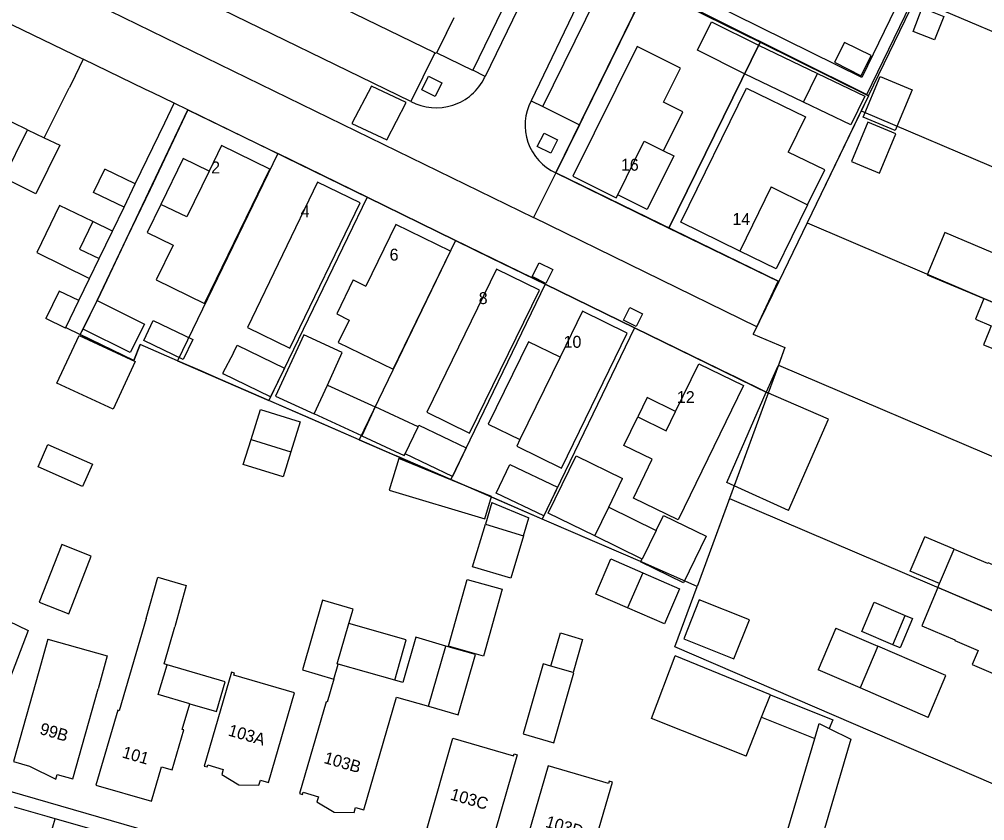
# Model space of a CAD drawing. Extents: x 194485 to 197793, y 468269 to 470822.
# Drawn here: x 197019.3 to 197116.4, y 469396.5 to 469477 of the extents above; entities that cross this region are included whole.
import ezdxf

# ---------------------------------------------------------------- set-up
doc = ezdxf.new("R2010")
doc.units = 0
for name, color, linetype in [('BAG standplaatsen grensvlak', 7, 'Continuous'), ('BAG standplaatsen grensvlak LR', 7, 'Continuous'), ('BAG standplaatsen kenmerkpunt', 7, 'Continuous'), ('BGT grensvlak gebouwinstallatie plus 1', 7, 'Continuous'), ('BGT grensvlak overig bouwwerk uitbreiding populatie', 7, 'Continuous'), ('BGT grensvlak pand op maaiveld', 7, 'Continuous'), ('BGT grensvlak pand op maaiveld LR', 7, 'Continuous'), ('BGT grensvlak wegdeel', 7, 'Continuous'), ('BGT tekst huisnummerreeks', 7, 'Continuous'), ('GEM grensvlak WOZ_BRK percelen', 7, 'Continuous')]:
    doc.layers.add(name, color=color, linetype=linetype)

msp = doc.modelspace()

# ---------------------------------------------------------------- linework, layer by layer
at = {"layer": 'BAG standplaatsen grensvlak'}
for p, q in [((197073.239, 469461.554), (197082.424, 469480.299)), ((197082.424, 469480.299), (197093.762, 469474.694)), ((197093.762, 469474.694), (197104.67, 469469.301)), ((197104.67, 469469.301), (197095.644, 469450.646)), ((197036.239, 469467.901), (197032.432, 469459.901)), ((197036.239, 469467.901), (197045.266, 469463.497)), ((197045.266, 469463.497), (197054.254, 469459.113)), ((197073.239, 469461.554), (197084.611, 469456.018)), ((197032.432, 469459.901), (197030.113, 469455.029)), ((197054.254, 469459.113), (197063.153, 469454.773)), ((197084.611, 469456.018), (197095.644, 469450.646)), ((197030.113, 469455.029), (197027.795, 469450.158)), ((197027.795, 469450.158), (197027.116, 469448.732)), ((197072.175, 469450.371), (197081.147, 469445.995)), ((197027.116, 469448.732), (197025.418, 469445.315)), ((197025.418, 469445.315), (197028.49, 469443.822)), ((197081.147, 469445.995), (197091.055, 469441.162)), ((197030.805, 469442.698), (197031.441, 469444.319)), ((197035.197, 469442.686), (197031.441, 469444.319)), ((197028.49, 469443.822), (197030.805, 469442.698)), ((197037.707, 469441.595), (197035.197, 469442.686)), ((197039.511, 469440.811), (197037.707, 469441.595)), ((197044.376, 469438.697), (197039.511, 469440.811)), ((197094.584, 469439.44), (197091.055, 469441.162)), ((197094.584, 469439.44), (197087.442, 469420.007)), ((197048.089, 469437.083), (197044.376, 469438.697)), ((197053.463, 469434.748), (197048.089, 469437.083)), ((197056.853, 469433.275), (197053.463, 469434.748)), ((197057.332, 469433.067), (197056.853, 469433.275)), ((197062.682, 469430.75), (197057.332, 469433.067)), ((197066.484, 469429.104), (197062.682, 469430.75)), ((197071.849, 469426.78), (197066.484, 469429.104)), ((197075.693, 469425.116), (197071.849, 469426.78)), ((197081.975, 469422.396), (197075.693, 469425.116)), ((197087.442, 469420.007), (197081.975, 469422.396))]:
    msp.add_line(p, q, dxfattribs=at)
msp.add_lwpolyline([(197063.153, 469454.773), (197066.768, 469453.009), (197072.175, 469450.371)], dxfattribs=at)
at = {"layer": 'BAG standplaatsen grensvlak LR'}
for p, q in [((197084.611, 469456.018), (197093.762, 469474.694)), ((197045.266, 469463.497), (197035.197, 469442.686)), ((197054.254, 469459.113), (197044.376, 469438.697)), ((197063.153, 469454.773), (197053.463, 469434.748)), ((197072.175, 469450.371), (197062.682, 469430.75)), ((197081.147, 469445.995), (197071.849, 469426.78))]:
    msp.add_line(p, q, dxfattribs=at)
at = {"layer": 'BGT grensvlak gebouwinstallatie plus 1'}
for p, q in [((197093.615, 469474.394), (197099.53, 469471.556)), ((197098.143, 469468.672), (197092.19, 469471.528)), ((197023.343, 469458.279), (197021.044, 469453.548)), ((197026.671, 469456.662), (197023.343, 469458.279)), ((197021.044, 469453.548), (197026.355, 469450.966)), ((197026.355, 469450.966), (197027.312, 469452.947)), ((197047.908, 469445.291), (197045.062, 469439.111)), ((197051.765, 469443.515), (197047.908, 469445.291)), ((197050.259, 469440.245), (197051.765, 469443.515)), ((197045.062, 469439.111), (197048.919, 469437.335)), ((197059.377, 469436.047), (197055.055, 469438.037)), ((197046.589, 469433.532), (197045.808, 469431.016)), ((197066.768, 469429.031), (197057.436, 469432.852)), ((197066.812, 469428.446), (197066.15, 469426.254)), ((197066.812, 469428.446), (197070.525, 469426.905)), ((197069.979, 469425.099), (197070.525, 469426.905)), ((197108.861, 469421.531), (197110.324, 469425.001)), ((197113.273, 469423.758), (197110.324, 469425.001)), ((197111.81, 469420.288), (197108.861, 469421.531)), ((197094.821, 469409.107), (197101.069, 469406.607)), ((197093.929, 469406.879), (197099.276, 469404.739)), ((197101.069, 469406.607), (197100.72, 469405.733))]:
    msp.add_line(p, q, dxfattribs=at)
for points in [[(197109.057, 469469.901), (197107.339, 469465.806), (197104.121, 469467.156), (197105.839, 469471.251), (197109.057, 469469.901)], [(197104.59, 469466.646), (197102.958, 469462.695), (197105.79, 469461.525), (197107.422, 469465.476), (197104.59, 469466.646)], [(197021.796, 469465.097), (197023.362, 469464.362), (197020.951, 469459.467), (197017.72, 469461.058)], [(197084.049, 469463.787), (197085.081, 469463.275), (197082.412, 469457.894), (197079.456, 469459.361)], [(197038.369, 469461.733), (197035.765, 469463.003), (197033.522, 469458.402)], [(197098.547, 469458.366), (197095.388, 469451.919), (197091.73, 469453.711)], [(197025.29, 469445.224), (197030.94, 469442.595), (197028.71, 469437.803), (197023.06, 469440.432), (197025.29, 469445.224)], [(197073.665, 469443.044), (197070.474, 469444.6), (197066.433, 469436.313), (197069.624, 469434.757)], [(197085.279, 469437.586), (197082.421, 469438.98), (197081.48, 469437.05)], [(197045.808, 469431.016), (197041.808, 469432.258), (197042.589, 469434.774)], [(197053.715, 469435.127), (197057.99, 469433.158), (197058.078, 469433.341)], [(197057.436, 469432.852), (197056.483, 469429.671), (197066.097, 469426.79), (197066.768, 469429.031)], [(197083.308, 469425.636), (197084.045, 469427.144), (197088.346, 469425.044), (197086.06, 469420.363), (197081.759, 469422.463), (197081.904, 469422.761)], [(197081.982, 469421.374), (197085.677, 469419.77), (197084.149, 469416.249), (197080.454, 469417.852)], [(197067.847, 469419.723), (197065.947, 469413.002), (197062.43, 469413.996), (197064.33, 469420.717), (197067.847, 469419.723)], [(197108.356, 469417.094), (197109.1, 469416.78), (197107.856, 469413.832), (197107.112, 469414.146)], [(197057.045, 469410.575), (197058.196, 469414.636), (197052.425, 469416.273)], [(197072.721, 469411.999), (197073.69, 469415.332), (197075.93, 469414.681), (197074.961, 469411.348)], [(197036.423, 469408.207), (197039.112, 469407.423), (197039.987, 469410.423), (197034.145, 469412.127)]]:
    msp.add_lwpolyline(points, dxfattribs=at)
at = {"layer": 'BGT grensvlak overig bouwwerk uitbreiding populatie'}
for p, q in [((197100.274, 469461.879), (197096.603, 469463.655)), ((197026.758, 469459.598), (197027.889, 469461.939)), ((197030.95, 469460.46), (197027.889, 469461.939)), ((197038.369, 469461.733), (197036.125, 469457.133)), ((197098.547, 469458.366), (197100.274, 469461.879)), ((197029.819, 469458.119), (197030.95, 469460.46)), ((197094.889, 469460.158), (197091.73, 469453.711)), ((197094.889, 469460.158), (197098.547, 469458.366)), ((197029.819, 469458.119), (197026.758, 469459.598)), ((197036.125, 469457.133), (197033.522, 469458.402)), ((197052.863, 469450.8), (197051.197, 469447.385)), ((197052.863, 469450.8), (197054.122, 469450.186)), ((197051.197, 469447.385), (197052.456, 469446.771)), ((197075.912, 469447.653), (197073.665, 469443.044)), ((197073.665, 469443.044), (197069.624, 469434.757)), ((197084.338, 469435.656), (197085.279, 469437.586)), ((197081.48, 469437.05), (197084.338, 469435.656)), ((197105.23, 469418.413), (197108.356, 469417.094)), ((197107.112, 469414.146), (197108.356, 469417.094))]:
    msp.add_line(p, q, dxfattribs=at)
for points in [[(197110.077, 469478.143), (197112.24, 469477.288), (197111.308, 469474.93), (197109.146, 469475.785), (197110.077, 469478.143)], [(197084.049, 469463.787), (197085.99, 469467.7), (197084.065, 469468.654), (197085.772, 469472.095), (197081.397, 469474.265), (197074.931, 469461.23), (197079.306, 469459.06), (197079.456, 469459.361)], [(197091.73, 469453.711), (197085.803, 469456.615), (197092.403, 469470.085), (197098.33, 469467.181), (197096.603, 469463.655)], [(197079.456, 469459.361), (197082.124, 469464.741), (197084.049, 469463.787)], [(197034.751, 469454.316), (197033.044, 469450.817), (197037.898, 469448.449), (197044.474, 469461.931), (197039.621, 469464.298), (197038.369, 469461.733)], [(197042.224, 469446.034), (197046.502, 469443.964), (197053.558, 469458.547), (197049.28, 469460.617), (197042.224, 469446.034)], [(197033.522, 469458.402), (197032.149, 469455.586), (197034.751, 469454.316)], [(197052.456, 469446.771), (197051.361, 469444.526), (197056.861, 469441.843), (197062.647, 469453.704), (197057.146, 469456.387), (197054.122, 469450.186)], [(197067.261, 469451.892), (197060.247, 469437.512), (197064.561, 469435.407), (197071.575, 469449.788), (197067.261, 469451.892)], [(197069.624, 469434.757), (197069.298, 469434.088), (197073.792, 469431.896), (197080.406, 469445.462), (197075.912, 469447.653)], [(197032.762, 469446.723), (197036.723, 469444.807), (197035.756, 469442.809), (197031.795, 469444.725), (197032.762, 469446.723)], [(197085.279, 469437.586), (197087.614, 469442.377), (197092.109, 469440.186), (197085.528, 469426.69), (197081.034, 469428.881), (197082.935, 469432.78)], [(197082.935, 469432.78), (197080.078, 469434.173), (197081.48, 469437.05)], [(197107.112, 469414.146), (197103.987, 469415.464), (197105.23, 469418.413)]]:
    msp.add_lwpolyline(points, dxfattribs=at)
at = {"layer": 'BGT grensvlak pand op maaiveld'}
for p, q in [((197017.581, 469476.914), (197025.705, 469472.991)), ((197062.251, 469475.609), (197063.009, 469477.174)), ((197062.251, 469475.609), (197061.242, 469473.64)), ((197093.615, 469474.394), (197092.19, 469471.528)), ((197092.19, 469471.528), (197087.462, 469473.879)), ((197025.705, 469472.991), (197024.487, 469470.47)), ((197098.143, 469468.672), (197099.53, 469471.556)), ((197024.487, 469470.47), (197024.312, 469470.109)), ((197021.796, 469465.097), (197024.312, 469470.109)), ((197017.72, 469461.058), (197020.101, 469465.893)), ((197020.101, 469465.893), (197021.796, 469465.097)), ((197028.65, 469455.7), (197026.671, 469456.662)), ((197027.312, 469452.947), (197028.65, 469455.7)), ((197023.96, 469446.024), (197025.272, 469448.723)), ((197025.693, 469445.865), (197027.116, 469448.732)), ((197023.935, 469445.973), (197021.947, 469446.939)), ((197023.935, 469445.973), (197023.96, 469446.024)), ((197040.808, 469443.487), (197039.728, 469441.413)), ((197039.728, 469441.413), (197039.793, 469441.381)), ((197048.919, 469437.335), (197050.259, 469440.245)), ((197050.259, 469440.245), (197055.055, 469438.037)), ((197100.643, 469436.811), (197094.396, 469439.533)), ((197055.055, 469438.037), (197053.715, 469435.127)), ((197053.715, 469435.127), (197048.919, 469437.335)), ((197096.639, 469427.622), (197100.643, 469436.811)), ((197058.078, 469433.341), (197059.377, 469436.047)), ((197042.589, 469434.774), (197046.589, 469433.532)), ((197072.469, 469427.369), (197075.278, 469433.12)), ((197075.278, 469433.12), (197079.95, 469430.838)), ((197078.546, 469427.962), (197079.95, 469430.838)), ((197078.546, 469427.962), (197083.308, 469425.636)), ((197077.142, 469425.087), (197072.469, 469427.369)), ((197066.15, 469426.254), (197069.979, 469425.099)), ((197081.904, 469422.761), (197077.142, 469425.087)), ((197083.308, 469425.636), (197081.904, 469422.761)), ((197111.81, 469420.288), (197113.273, 469423.758)), ((197078.778, 469422.764), (197081.982, 469421.374)), ((197081.982, 469421.374), (197080.454, 469417.852)), ((197111.651, 469419.911), (197111.81, 469420.288)), ((197021.286, 469418.431), (197024.264, 469417.262)), ((197018.151, 469416.563), (197020.166, 469415.575)), ((197101.385, 469415.808), (197099.598, 469411.617)), ((197101.385, 469415.808), (197105.616, 469414.004)), ((197022.161, 469414.706), (197021.247, 469411.445)), ((197022.161, 469414.706), (197028.135, 469413.03)), ((197065.167, 469413.15), (197062.159, 469414.02)), ((197028.135, 469413.03), (197027.206, 469409.72)), ((197057.045, 469410.575), (197051.343, 469412.192)), ((197094.821, 469409.107), (197085.239, 469413.032)), ((197021.247, 469411.445), (197018.711, 469402.399)), ((197074.961, 469411.348), (197072.721, 469411.999)), ((197103.829, 469409.813), (197099.598, 469411.617)), ((197110.656, 469406.838), (197103.829, 469409.813)), ((197093.929, 469406.879), (197094.821, 469409.107)), ((197092.356, 469402.947), (197093.929, 469406.879)), ((197099.276, 469404.739), (197099.717, 469406.233)), ((197099.717, 469406.233), (197100.72, 469405.733))]:
    msp.add_line(p, q, dxfattribs=at)
for points in [[(197061.064, 469473.633), (197051.871, 469478.075), (197051.921, 469478.179)], [(197087.462, 469473.879), (197088.887, 469476.745), (197093.615, 469474.394)], [(197102.248, 469474.659), (197101.245, 469472.687), (197103.94, 469471.318), (197104.929, 469473.36), (197102.248, 469474.659)], [(197061.242, 469473.64), (197061.204, 469473.566), (197061.064, 469473.633)], [(197099.53, 469471.556), (197104.289, 469469.267), (197102.902, 469466.383), (197098.143, 469468.672)], [(197026.671, 469456.662), (197025.333, 469453.909), (197027.312, 469452.947)], [(197120.98, 469451.492), (197121.134, 469451.858), (197112.352, 469455.561), (197110.569, 469451.332), (197116.272, 469448.928)], [(197025.272, 469448.723), (197023.284, 469449.689), (197021.947, 469446.939)], [(197027.116, 469448.732), (197031.862, 469446.374), (197030.439, 469443.508), (197025.693, 469445.865)], [(197116.272, 469448.928), (197115.432, 469446.85), (197117.018, 469446.208), (197116.755, 469445.596)], [(197116.755, 469445.596), (197116.232, 469444.28), (197121.227, 469442.294)], [(197040.808, 469443.487), (197041.182, 469444.264), (197045.943, 469441.936), (197044.554, 469439.053), (197039.793, 469441.381)], [(197090.433, 469430.436), (197094.396, 469439.532), (197094.396, 469439.533)], [(197042.589, 469434.774), (197043.528, 469437.797), (197047.528, 469436.555), (197046.589, 469433.532)], [(197059.377, 469436.047), (197059.463, 469436.226), (197064.225, 469433.94)], [(197022.169, 469434.262), (197026.634, 469432.277), (197025.636, 469430.032), (197021.171, 469432.016), (197022.169, 469434.262)], [(197064.225, 469433.94), (197062.84, 469431.055), (197058.078, 469433.341)], [(197067.237, 469429.373), (197068.614, 469432.262), (197073.398, 469429.981), (197072.021, 469427.092), (197067.237, 469429.373)], [(197096.639, 469427.622), (197091.155, 469430.109), (197090.433, 469430.436)], [(197069.979, 469425.099), (197068.692, 469420.832), (197064.863, 469421.988), (197066.15, 469426.254)], [(197024.264, 469417.262), (197026.523, 469423.047), (197023.554, 469424.212), (197021.286, 469418.431)], [(197113.273, 469423.758), (197116.633, 469422.332), (197116.661, 469422.397), (197119.008, 469421.4), (197119.61, 469422.818), (197126.453, 469419.899), (197124.179, 469414.568)], [(197080.454, 469417.852), (197077.25, 469419.242), (197078.778, 469422.764)], [(197032.046, 469416.8), (197033.209, 469420.944), (197036.051, 469420.112), (197034.936, 469415.959)], [(197111.651, 469419.911), (197110.021, 469416.046), (197113.363, 469414.628), (197113.336, 469414.563), (197115.683, 469413.567), (197115.081, 469412.149), (197121.906, 469409.238), (197124.179, 469414.568)], [(197052.425, 469416.273), (197052.846, 469417.724), (197049.774, 469418.613), (197047.748, 469411.61), (197050.918, 469410.693)], [(197091.134, 469412.721), (197092.691, 469416.64), (197087.651, 469418.643), (197086.093, 469414.724), (197091.134, 469412.721)], [(197032.046, 469416.8), (197029.336, 469407.518), (197029.192, 469407.56), (197026.995, 469400.034), (197032.594, 469398.413), (197033.597, 469401.883), (197034.653, 469401.575), (197035.828, 469405.597), (197035.674, 469405.642), (197036.423, 469408.207)], [(197051.343, 469412.192), (197051.25, 469412.218), (197052.425, 469416.273)], [(197020.166, 469415.575), (197017.018, 469407.405), (197014.395, 469408.692)], [(197034.145, 469412.127), (197033.838, 469412.217), (197034.936, 469415.959)], [(197062.159, 469414.02), (197059.14, 469414.894), (197057.85, 469410.347), (197057.045, 469410.575)], [(197060.424, 469407.971), (197063.423, 469407.111), (197065.167, 469413.15)], [(197110.656, 469406.838), (197112.453, 469411.054), (197105.616, 469414.004)], [(197072.721, 469411.999), (197071.972, 469412.217), (197069.946, 469405.193)], [(197092.356, 469402.947), (197082.841, 469406.75), (197085.239, 469413.032)], [(197036.423, 469408.207), (197033.255, 469409.131), (197034.145, 469412.127)], [(197037.884, 469401.954), (197038.191, 469401.865), (197038.249, 469402.065), (197039.786, 469401.621), (197039.642, 469401.121), (197041.362, 469400.062), (197043.382, 469400.041), (197043.526, 469400.541), (197044.343, 469400.305), (197046.962, 469409.329), (197040.871, 469411.087), (197040.93, 469411.289), (197040.622, 469411.378), (197037.884, 469401.954)], [(197069.946, 469405.193), (197073.018, 469404.3), (197075.044, 469411.324), (197074.961, 469411.348)], [(197050.918, 469410.693), (197050.248, 469408.376), (197050.143, 469408.406), (197047.47, 469399.186)], [(197018.711, 469402.399), (197020.296, 469401.935), (197022.951, 469400.645), (197023.089, 469401.118), (197024.663, 469400.657), (197027.206, 469409.72)], [(197047.47, 469399.186), (197047.762, 469399.101), (197047.825, 469399.318), (197049.362, 469398.874), (197049.218, 469398.374), (197050.938, 469397.315), (197052.958, 469397.294), (197053.102, 469397.794), (197053.919, 469397.558), (197057.205, 469408.894), (197060.424, 469407.971)], [(197100.72, 469405.733), (197102.898, 469404.647), (197099.906, 469394.509), (197096.574, 469395.587), (197099.276, 469404.739)], [(197062.891, 469404.763), (197068.971, 469402.968), (197069.03, 469403.17), (197069.337, 469403.081), (197066.624, 469393.677), (197066.316, 469393.765), (197066.373, 469393.964), (197064.836, 469394.407), (197064.692, 469393.907), (197062.672, 469393.892), (197060.971, 469394.981), (197061.115, 469395.481), (197060.289, 469395.719), (197062.891, 469404.763)], [(197078.918, 469400.347), (197078.61, 469400.436), (197078.544, 469400.21), (197072.468, 469401.977), (197069.855, 469392.968), (197070.669, 469392.731), (197070.526, 469392.24), (197072.251, 469391.189), (197074.276, 469391.164), (197074.414, 469391.642), (197075.924, 469391.203), (197075.87, 469391.016), (197076.178, 469390.927), (197078.918, 469400.347)]]:
    msp.add_lwpolyline(points, dxfattribs=at)
at = {"layer": 'BGT grensvlak pand op maaiveld LR'}
for p, q in [((197020.101, 469465.893), (197008.592, 469471.485)), ((197116.272, 469448.928), (197119.352, 469447.63)), ((197077.142, 469425.087), (197078.546, 469427.962)), ((197124.179, 469414.568), (197111.651, 469419.911)), ((197060.424, 469407.971), (197062.159, 469414.02)), ((197105.616, 469414.004), (197103.829, 469409.813)), ((197050.918, 469410.693), (197051.343, 469412.192))]:
    msp.add_line(p, q, dxfattribs=at)
at = {"layer": 'BGT grensvlak wegdeel'}
for p, q in [((197078.518, 469500), (197064.888, 469471.879)), ((197077.532, 469494.795), (197066.129, 469471.257)), ((197082.181, 469492.567), (197070.75, 469468.804)), ((197058.665, 469468.742), (197019.341, 469487.876)), ((197017.131, 469483.361), (197070.972, 469457.064)), ((197071.928, 469468.223), (197079.333, 469483.335)), ((197075.615, 469466.402), (197082.49, 469480.434)), ((197061.064, 469473.633), (197058.665, 469468.742)), ((197031.985, 469469.956), (197025.705, 469472.991)), ((197066.129, 469471.257), (197064.888, 469471.879)), ((197032.705, 469469.608), (197031.985, 469469.956)), ((197034.866, 469468.564), (197032.705, 469469.608)), ((197033.909, 469466.583), (197034.866, 469468.564)), ((197036.239, 469467.901), (197034.866, 469468.564)), ((197070.75, 469468.804), (197071.928, 469468.223)), ((197027.116, 469448.732), (197036.239, 469467.901)), ((197071.928, 469468.223), (197075.615, 469466.402)), ((197030.95, 469460.46), (197033.909, 469466.583)), ((197075.615, 469466.402), (197073.239, 469461.554)), ((197073.239, 469461.554), (197070.972, 469457.064)), ((197028.65, 469455.7), (197029.819, 469458.119)), ((197093.432, 469446.094), (197070.972, 469457.064)), ((197025.272, 469448.723), (197026.355, 469450.966)), ((197093.087, 469445.361), (197093.432, 469446.094)), ((197073.842, 469383.402), (197000, 469404.69)), ((197022.079, 469396.886), (197018.809, 469397.819)), ((197021.472, 469391.77), (197022.89, 469396.655)), ((197022.89, 469396.655), (197022.079, 469396.886))]:
    msp.add_line(p, q, dxfattribs=at)
for points in [[(197108.042, 469542.529), (197111.283, 469540.966), (197132.755, 469530.372), (197103.994, 469471.142), (197086.13, 469479.975)], [(197082.49, 469480.434), (197104.495, 469469.427), (197134.313, 469530.833), (197133.235, 469531.374), (197133.273, 469531.455), (197111.812, 469542.057)], [(197064.888, 469471.879), (197064.882, 469471.867), (197061.242, 469473.64)], [(197061.108, 469469.243), (197059.745, 469469.92), (197060.422, 469471.283), (197061.785, 469470.607), (197061.108, 469469.243)], [(197066.076, 469471.143), (197066.131, 469471.256), (197066.129, 469471.257)], [(197054.685, 469470.293), (197052.706, 469466.535), (197056.248, 469464.889), (197058.177, 469468.63), (197054.685, 469470.293)], [(197094.396, 469439.533), (197091.016, 469441.181), (197036.239, 469467.901)], [(197072.714, 469463.543), (197071.367, 469464.223), (197072.047, 469465.57), (197073.394, 469464.89), (197072.714, 469463.543)], [(197093.432, 469446.094), (197095.586, 469450.674), (197073.239, 469461.554)], [(197072.922, 469451.838), (197072.244, 469450.463), (197070.869, 469451.142), (197071.548, 469452.517), (197072.922, 469451.838)], [(197080.664, 469448.038), (197081.952, 469447.406), (197081.32, 469446.117), (197080.031, 469446.75), (197080.664, 469448.038)], [(197023.96, 469446.024), (197025.418, 469445.315), (197025.693, 469445.865)], [(197093.087, 469445.361), (197096.261, 469444.003), (197095.552, 469442.069)], [(197095.552, 469442.069), (197095.509, 469442.088), (197094.396, 469439.533)], [(197085.604, 469378.545), (197026.557, 469395.608), (197022.89, 469396.655)]]:
    msp.add_lwpolyline(points, dxfattribs=at)
for centre, radius, start, end in [((197061.219, 469473.496), 5.396, 241.74848, 334.15388), ((197075.398, 469466.347), 5.257, 152.14019, 245.75556)]:
    msp.add_arc(centre, radius, start, end, dxfattribs=at)
at = {"layer": 'GEM grensvlak WOZ_BRK percelen'}
for p, q in [((197104.67, 469469.301), (197109.401, 469479.079)), ((197109.401, 469479.079), (197152.535, 469460.682)), ((197093.762, 469474.694), (197084.611, 469456.018)), ((197104.67, 469469.301), (197093.762, 469474.694)), ((197104.67, 469469.301), (197103.947, 469467.807)), ((197103.947, 469467.807), (197098.496, 469456.54)), ((197103.947, 469467.807), (197147.629, 469449.18)), ((197045.266, 469463.498), (197035.197, 469442.686)), ((197054.254, 469459.113), (197045.266, 469463.498)), ((197054.254, 469459.113), (197044.376, 469438.697)), ((197063.153, 469454.773), (197054.254, 469459.113)), ((197084.611, 469456.018), (197095.644, 469450.646)), ((197098.496, 469456.54), (197095.644, 469450.646)), ((197098.496, 469456.54), (197142.724, 469437.682)), ((197063.153, 469454.773), (197053.463, 469434.748)), ((197072.175, 469450.371), (197063.153, 469454.773)), ((197072.175, 469450.371), (197062.682, 469430.75)), ((197081.147, 469445.995), (197072.175, 469450.371)), ((197081.147, 469445.995), (197071.849, 469426.781)), ((197081.147, 469445.995), (197094.584, 469439.44)), ((197035.197, 469442.686), (197044.376, 469438.697)), ((197095.618, 469442.253), (197094.584, 469439.44)), ((197095.618, 469442.253), (197137.123, 469424.551)), ((197094.584, 469439.44), (197090.692, 469428.85)), ((197053.463, 469434.748), (197044.376, 469438.697)), ((197053.463, 469434.748), (197062.682, 469430.75)), ((197071.849, 469426.781), (197062.682, 469430.75)), ((197090.692, 469428.85), (197087.442, 469420.007)), ((197090.692, 469428.85), (197131.528, 469411.434))]:
    msp.add_line(p, q, dxfattribs=at)
for points in [[(197093.762, 469474.694), (197082.424, 469480.299), (197073.239, 469461.554), (197084.611, 469456.018)], [(197035.197, 469442.686), (197031.441, 469444.319), (197030.805, 469442.698), (197025.418, 469445.315), (197027.116, 469448.732), (197036.239, 469467.901), (197045.266, 469463.498)], [(197095.644, 469450.646), (197093.087, 469445.361), (197096.261, 469444.003), (197095.618, 469442.253)], [(197087.442, 469420.007), (197081.975, 469422.396), (197071.849, 469426.781)], [(197131.528, 469411.434), (197125.235, 469396.681), (197085.215, 469413.948), (197087.442, 469420.007)]]:
    msp.add_lwpolyline(points, dxfattribs=at)

# ---------------------------------------------------------------- texts
at = {"layer": 'BAG standplaatsen kenmerkpunt'}
for s, p in [('2', (197038.577, 469461.504)), ('16', (197079.782, 469461.782)), ('4', (197047.581, 469457.11)), ('14', (197090.988, 469456.328)), ('6', (197056.522, 469452.748)), ('8', (197065.481, 469448.377)), ('10', (197074.015, 469443.988)), ('12', (197085.407, 469438.433))]:
    msp.add_text(s, height=1.2, dxfattribs=at).set_placement(p)
at = {"layer": 'BGT tekst huisnummerreeks'}
for s, rotation, p in [('99B', 343.7, (197021.254, 469405.197)), ('103A', 343.9, (197040.204, 469405.039)), ('101', 343.9, (197029.545, 469402.834)), ('103B', 343.9, (197049.832, 469402.277)), ('103C', 343.9, (197062.535, 469398.61)), ('103D', 343.8, (197072.113, 469395.852))]:
    msp.add_text(s, height=1.2, rotation=rotation, dxfattribs=at).set_placement(p)

doc.saveas('drawing.dxf')
